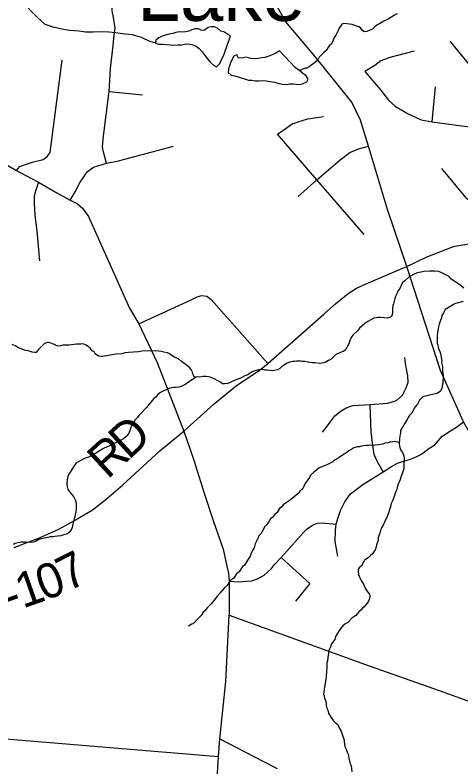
# Model space of a CAD drawing. Extents: x 0 to 34, y 0 to 22.
# Drawn here: x 7.049 to 7.412, y 15.55 to 16.163 of the extents above; entities that cross this region are included whole.
import ezdxf

# ---------------------------------------------------------------- set-up
doc = ezdxf.new("R2010")
doc.units = 0
for name, color, linetype in [('GM_X_County_Road', 7, 'Continuous'), ('GM_X_County_Road_Text', 7, 'Continuous'), ('GM_X_Minor_Lake', 7, 'Continuous'), ('GM_X_Minor_Lake_Text', 7, 'Continuous'), ('GM_X_Minor_River', 7, 'Continuous'), ('GM_X_Township_Road', 7, 'Continuous')]:
    doc.layers.add(name, color=color, linetype=linetype)

msp = doc.modelspace()

# ---------------------------------------------------------------- linework, layer by layer
at = {"layer": 'GM_X_County_Road'}
for points in [[(7.44006, 15.78865), (7.4311, 15.80184), (7.41446, 15.83135), (7.39559, 15.8732), (7.36825, 15.95808), (7.35243, 16.00461), (7.33683, 16.05629), (7.33047, 16.07733), (7.32333, 16.09219), (7.29313, 16.12973), (7.26947, 16.15747), (7.26131, 16.17189), (7.26185, 16.18685)], [(7.01728, 16.05509), (7.05012, 16.03646), (7.05764, 16.03233), (7.06788, 16.02689), (7.0829, 16.0182), (7.09376, 16.01223), (7.0996, 16.00911), (7.10381, 16.00571), (7.10869, 15.99879), (7.1421, 15.92426), (7.14983, 15.91126), (7.16453, 15.87979), (7.18634, 15.824), (7.19437, 15.80097), (7.2029, 15.77335), (7.21042, 15.75102), (7.21834, 15.72766), (7.22118, 15.71487), (7.2228, 15.70817), (7.22341, 15.70147), (7.22321, 15.67387)], [(7.40492, 15.97384), (7.40724, 15.97475), (7.42019, 15.9769)], [(7.18634, 15.824), (7.19987, 15.83614), (7.21119, 15.84603), (7.22926, 15.86109), (7.24776, 15.87325), (7.25496, 15.87899), (7.3004, 15.91936), (7.31008, 15.9277), (7.32023, 15.93624), (7.32706, 15.94033), (7.33684, 15.94493), (7.35086, 15.95083), (7.35971, 15.95471), (7.36825, 15.95808), (7.38396, 15.96564), (7.40492, 15.97384)], [(7.10135, 15.7535), (7.11155, 15.75958), (7.12316, 15.76833), (7.13628, 15.77979), (7.16689, 15.80775), (7.18634, 15.824)], [(7.04823, 15.72911), (7.06006, 15.73353), (7.06747, 15.73623), (7.08438, 15.7441), (7.09965, 15.75249), (7.10135, 15.7535)], [(7.19729, 15.19968), (7.19571, 15.20481), (7.19488, 15.20921), (7.19468, 15.21403), (7.19776, 15.26993), (7.20418, 15.39139), (7.20965, 15.47826), (7.21471, 15.55863), (7.21562, 15.5731), (7.22051, 15.6198), (7.22321, 15.67387)], [(7.22321, 15.67387), (7.33734, 15.63261), (7.39527, 15.61223), (7.52218, 15.56611)]]:
    msp.add_lwpolyline(points, dxfattribs=at)
at = {"layer": 'GM_X_Minor_Lake'}
for points in [[(7.22434, 16.14611), (7.22136, 16.1479), (7.21894, 16.14948), (7.21649, 16.15011), (7.21371, 16.15247), (7.21108, 16.15349), (7.20862, 16.15355), (7.20614, 16.15305), (7.20305, 16.15066), (7.20059, 16.15091), (7.19816, 16.15193), (7.19569, 16.1518), (7.19302, 16.15111), (7.19053, 16.15004), (7.18786, 16.14954), (7.18539, 16.14922), (7.18293, 16.14948), (7.17988, 16.1488), (7.1774, 16.1481), (7.17454, 16.14742), (7.17149, 16.14674), (7.16863, 16.14605), (7.16613, 16.1446), (7.16362, 16.14257), (7.16336, 16.14011), (7.166, 16.13947), (7.16922, 16.13938), (7.17224, 16.13911), (7.17546, 16.13884), (7.17886, 16.13856), (7.1819, 16.13886), (7.18456, 16.13898), (7.18836, 16.13964), (7.1912, 16.13938), (7.19384, 16.13874), (7.19646, 16.13772), (7.19887, 16.13575), (7.20127, 16.13303), (7.20365, 16.12993), (7.20567, 16.1274), (7.20806, 16.12449), (7.21047, 16.12233), (7.21308, 16.12093), (7.21561, 16.12353), (7.21681, 16.12597), (7.21801, 16.12841), (7.21921, 16.13085), (7.21922, 16.13123)], [(7.21922, 16.13123), (7.22434, 16.14611)], [(7.21922, 16.13123), (7.22433, 16.14608)], [(7.26439, 16.13403), (7.2615, 16.13202), (7.25843, 16.13077), (7.25575, 16.12951), (7.2525, 16.12845), (7.24966, 16.12834), (7.24718, 16.12783), (7.24395, 16.12754), (7.24093, 16.12781), (7.23716, 16.12866), (7.23469, 16.12835), (7.23108, 16.12806), (7.22963, 16.13076), (7.22714, 16.12969), (7.22575, 16.12725), (7.22453, 16.12405), (7.22371, 16.12161), (7.2227, 16.11897), (7.22263, 16.11631), (7.22504, 16.11416), (7.22767, 16.11352), (7.23069, 16.11287), (7.23313, 16.11204), (7.23595, 16.11102), (7.23914, 16.10999), (7.24217, 16.10991), (7.24462, 16.10946), (7.24765, 16.10938), (7.25088, 16.10968), (7.25353, 16.10961), (7.25655, 16.10896), (7.26032, 16.10848), (7.26409, 16.10743), (7.26691, 16.10678), (7.26994, 16.10651), (7.27241, 16.10702), (7.27545, 16.10713), (7.2779, 16.10688), (7.28036, 16.10643), (7.28303, 16.10712), (7.28666, 16.10855), (7.28786, 16.11099), (7.28623, 16.11369), (7.28325, 16.11567), (7.28083, 16.11763), (7.27823, 16.1196), (7.2773, 16.1202)], [(7.2773, 16.1202), (7.26439, 16.13403)]]:
    msp.add_lwpolyline(points, dxfattribs=at)
at = {"layer": 'GM_X_Minor_River'}
for points in [[(7.16341, 16.14054), (7.16179, 16.14071), (7.15821, 16.14173), (7.152, 16.1449), (7.14445, 16.14695), (7.13611, 16.14787), (7.131, 16.14855), (7.12513, 16.14924), (7.12019, 16.14952), (7.1124, 16.14911), (7.10632, 16.14904), (7.10121, 16.14991), (7.09325, 16.15064), (7.08682, 16.15172), (7.07982, 16.15319), (7.07341, 16.15541), (7.06706, 16.16105), (7.06129, 16.16686), (7.05702, 16.1717), (7.05257, 16.17711), (7.04795, 16.18329), (7.04484, 16.18905), (7.04117, 16.19558)], [(7.36025, 16.1641), (7.35814, 16.163), (7.35295, 16.15967), (7.34932, 16.15802), (7.34529, 16.15581), (7.34375, 16.15488), (7.34182, 16.1532), (7.34008, 16.15171), (7.3374, 16.15062), (7.33568, 16.1497), (7.33339, 16.14955), (7.33171, 16.15091), (7.33041, 16.15265), (7.3289, 16.15343), (7.32588, 16.15463), (7.32361, 16.15543), (7.32152, 16.15565), (7.31924, 16.15588), (7.31678, 16.15612), (7.31525, 16.15576), (7.31291, 16.15238), (7.31212, 16.15049), (7.31016, 16.14672), (7.30879, 16.14485), (7.30799, 16.14258), (7.30662, 16.13975), (7.30488, 16.13807)], [(7.30488, 16.13807), (7.30253, 16.13412), (7.30022, 16.13225), (7.29829, 16.13039), (7.29674, 16.1287), (7.29576, 16.1272), (7.2944, 16.12551), (7.29286, 16.12421), (7.28862, 16.12086), (7.2867, 16.11994), (7.28518, 16.11978), (7.28365, 16.11923), (7.28173, 16.11832), (7.28002, 16.11816)], [(7.41465, 15.94048), (7.41165, 15.943), (7.40865, 15.94515), (7.40601, 15.94672), (7.40414, 15.94808), (7.40265, 15.95001), (7.40039, 15.95119), (7.39661, 15.95296), (7.39416, 15.95396), (7.39075, 15.9544), (7.38694, 15.95427), (7.38219, 15.95417), (7.37951, 15.95345), (7.37684, 15.95293), (7.37474, 15.95221), (7.36995, 15.94982), (7.36647, 15.94646), (7.36473, 15.94497), (7.36237, 15.94006), (7.36081, 15.938), (7.36041, 15.93649), (7.35903, 15.93366), (7.35824, 15.93215), (7.35722, 15.9278), (7.35682, 15.92628), (7.35658, 15.92381), (7.35637, 15.9223), (7.35634, 15.9204), (7.35612, 15.91888), (7.35553, 15.91737), (7.35399, 15.91645), (7.35208, 15.9161), (7.34981, 15.91633), (7.34677, 15.91657), (7.34486, 15.91641), (7.34315, 15.91625), (7.34124, 15.91591), (7.33894, 15.91462), (7.33626, 15.91333), (7.33395, 15.91166), (7.32951, 15.90775), (7.32796, 15.90568), (7.32429, 15.90233), (7.32312, 15.90082), (7.32194, 15.89837), (7.32093, 15.89516), (7.31976, 15.89309), (7.31838, 15.89045), (7.31664, 15.88877), (7.31473, 15.88823), (7.31014, 15.88603), (7.30782, 15.88398), (7.30627, 15.8823), (7.30436, 15.88138), (7.30148, 15.87972), (7.29919, 15.87919), (7.29728, 15.87903), (7.2933, 15.87948), (7.2914, 15.87971), (7.2878, 15.88015), (7.28495, 15.88058), (7.28305, 15.88061), (7.28154, 15.88083), (7.2783, 15.88089), (7.27678, 15.88072), (7.27488, 15.88057), (7.27278, 15.88003), (7.27067, 15.87931), (7.2676, 15.87746), (7.26606, 15.87635), (7.26432, 15.87467), (7.2626, 15.87375), (7.26012, 15.87322), (7.25859, 15.87306), (7.2567, 15.87328), (7.25442, 15.87351), (7.25271, 15.87373), (7.25082, 15.87415), (7.24911, 15.87417), (7.24739, 15.87401), (7.24434, 15.87312), (7.24166, 15.87202), (7.23858, 15.8698), (7.23609, 15.86889), (7.2336, 15.8676), (7.23207, 15.86687), (7.23054, 15.86633), (7.22824, 15.86541), (7.22518, 15.86414), (7.22364, 15.8634), (7.22192, 15.86286), (7.21963, 15.86233), (7.21793, 15.86255), (7.21567, 15.86411), (7.2136, 15.86529), (7.21153, 15.86628), (7.20964, 15.86707)], [(7.41409, 15.92946), (7.40779, 15.92786), (7.40606, 15.92713), (7.40261, 15.9251), (7.39934, 15.92307), (7.39797, 15.92043), (7.3966, 15.91817), (7.39638, 15.91627), (7.39518, 15.91287), (7.39439, 15.91098), (7.39397, 15.9089), (7.39357, 15.90739), (7.39313, 15.90435), (7.3929, 15.90169), (7.39287, 15.89998), (7.39299, 15.89561), (7.39334, 15.89408), (7.39405, 15.89122), (7.39515, 15.88873), (7.3957, 15.8872), (7.39602, 15.88396), (7.39655, 15.88148), (7.39652, 15.87977), (7.39723, 15.87652), (7.39736, 15.8731), (7.39752, 15.87157), (7.39767, 15.86872), (7.39758, 15.8634), (7.39736, 15.86188), (7.39674, 15.85904), (7.39556, 15.8564), (7.39287, 15.85454), (7.39115, 15.85419), (7.38676, 15.85332), (7.38447, 15.85279), (7.38123, 15.8519), (7.37852, 15.84909), (7.37694, 15.84589), (7.37482, 15.84383), (7.37206, 15.83837), (7.37013, 15.8365), (7.36916, 15.835), (7.36837, 15.83349), (7.36661, 15.83029), (7.36524, 15.82803), (7.36406, 15.82615), (7.36309, 15.82465), (7.36286, 15.82218), (7.36244, 15.8201), (7.36221, 15.81744), (7.36177, 15.81384), (7.36211, 15.81174), (7.36284, 15.80964), (7.36357, 15.80791), (7.36449, 15.80637), (7.36541, 15.80446), (7.36595, 15.80255), (7.36583, 15.79532), (7.36561, 15.79362), (7.36499, 15.79078), (7.36401, 15.7887), (7.3636, 15.78719), (7.3624, 15.7836), (7.36121, 15.78058), (7.36042, 15.77907), (7.36, 15.77642), (7.35921, 15.77472), (7.35781, 15.77056), (7.35662, 15.76754), (7.35543, 15.7649), (7.35482, 15.76225), (7.35382, 15.75923), (7.35341, 15.75771), (7.35242, 15.75507), (7.35182, 15.75356), (7.35065, 15.75168), (7.34986, 15.74979), (7.34886, 15.74734), (7.3475, 15.74508), (7.3467, 15.743), (7.34629, 15.74149), (7.34489, 15.73714), (7.34467, 15.73506), (7.34346, 15.73128), (7.34285, 15.72863), (7.34225, 15.72712), (7.34029, 15.72373), (7.33856, 15.72262), (7.33663, 15.72056), (7.33375, 15.71871), (7.33277, 15.71702), (7.3312, 15.7142), (7.32927, 15.71252)], [(7.20964, 15.86707), (7.20794, 15.86786), (7.20642, 15.86808), (7.20434, 15.86831), (7.20187, 15.86835), (7.19939, 15.86801), (7.19749, 15.86805), (7.19521, 15.8679), (7.1941, 15.86982), (7.19356, 15.87192), (7.19227, 15.87403), (7.19078, 15.87596), (7.18627, 15.87927), (7.1844, 15.88063), (7.18196, 15.88277), (7.17875, 15.88415), (7.17612, 15.88591), (7.17462, 15.88689), (7.17311, 15.88768), (7.17008, 15.8883), (7.16799, 15.88872), (7.16572, 15.88914), (7.1585, 15.88926), (7.15222, 15.88899), (7.14936, 15.88866), (7.14137, 15.88804), (7.1387, 15.88771), (7.13546, 15.88701), (7.13127, 15.8867), (7.12784, 15.886), (7.12632, 15.88584), (7.1246, 15.88549), (7.12041, 15.8848), (7.11869, 15.88464), (7.1168, 15.88505), (7.11417, 15.887), (7.11324, 15.88854), (7.11174, 15.88932), (7.11006, 15.89144), (7.10856, 15.89261), (7.10687, 15.89397), (7.10442, 15.89496), (7.10232, 15.89481), (7.0989, 15.89468), (7.09471, 15.89418), (7.09281, 15.89403), (7.09129, 15.89406), (7.08957, 15.8939), (7.08786, 15.89392), (7.08595, 15.89339), (7.08348, 15.89305), (7.08103, 15.89442), (7.07933, 15.89502), (7.0765, 15.89622), (7.0746, 15.89625), (7.07268, 15.89514), (7.06765, 15.89029), (7.06609, 15.88803), (7.06457, 15.88806), (7.06287, 15.88828), (7.06117, 15.88888), (7.05946, 15.88929), (7.05737, 15.88952), (7.05567, 15.89012), (7.05417, 15.8909), (7.05171, 15.8919), (7.04889, 15.89347), (7.04644, 15.89465)], [(7.19645, 15.86798), (7.18943, 15.86324), (7.18789, 15.86213), (7.18597, 15.86102), (7.18367, 15.86011), (7.18214, 15.85976), (7.17948, 15.85943), (7.17796, 15.85945), (7.17643, 15.8591), (7.17433, 15.85857), (7.17069, 15.85711), (7.16724, 15.85527), (7.16493, 15.85341), (7.16357, 15.85172), (7.16184, 15.85042), (7.15951, 15.84742), (7.15815, 15.84592), (7.15601, 15.8433), (7.15466, 15.8418), (7.15214, 15.83899), (7.14982, 15.83656), (7.14865, 15.83506), (7.14672, 15.83301), (7.14555, 15.83131), (7.14476, 15.82981), (7.14378, 15.82811), (7.14299, 15.82604), (7.14239, 15.82415), (7.1412, 15.8217), (7.13945, 15.81945), (7.13733, 15.81758), (7.12967, 15.81391), (7.12775, 15.81281), (7.12392, 15.81116), (7.12085, 15.8097), (7.11816, 15.80803), (7.11528, 15.80618), (7.11125, 15.80397), (7.10952, 15.80286), (7.10551, 15.8016), (7.10378, 15.80068), (7.10187, 15.79976), (7.0986, 15.79792), (7.09646, 15.79473), (7.09431, 15.79134), (7.09256, 15.78871), (7.09176, 15.78682), (7.09134, 15.78417), (7.09109, 15.78075), (7.09125, 15.77866), (7.09178, 15.77656), (7.09327, 15.77444), (7.09513, 15.77232), (7.09643, 15.77059), (7.09772, 15.7679), (7.09863, 15.76541), (7.09877, 15.76275), (7.09874, 15.76085), (7.09832, 15.75839), (7.09749, 15.75422), (7.09689, 15.75252), (7.09605, 15.74797), (7.09544, 15.74532), (7.09446, 15.74344), (7.09329, 15.74156), (7.09155, 15.74026), (7.08945, 15.73953), (7.08773, 15.73899), (7.0862, 15.73845), (7.08335, 15.73831), (7.08125, 15.73797), (7.07954, 15.73781), (7.07744, 15.73765), (7.07553, 15.73712), (7.07134, 15.73624), (7.06981, 15.73608), (7.06809, 15.73554), (7.06559, 15.73387), (7.06368, 15.73333), (7.06159, 15.73318), (7.05741, 15.73344), (7.05361, 15.73332), (7.04903, 15.73226), (7.04749, 15.73134)], [(7.36188, 15.81475), (7.35818, 15.81542), (7.35666, 15.81507), (7.35456, 15.81491), (7.35284, 15.81437), (7.35036, 15.81404), (7.34845, 15.81331), (7.3454, 15.81279), (7.34235, 15.81247), (7.34064, 15.81231), (7.33874, 15.81234), (7.33703, 15.81218), (7.33513, 15.81221), (7.33322, 15.81186), (7.33113, 15.81171), (7.3296, 15.81117), (7.32807, 15.811), (7.32502, 15.8103), (7.32252, 15.80863), (7.32099, 15.8079), (7.31849, 15.80604), (7.3156, 15.80419), (7.31368, 15.80289), (7.31137, 15.80141), (7.30984, 15.80049), (7.30772, 15.79881), (7.30523, 15.79753), (7.30235, 15.79625), (7.2968, 15.79387), (7.29449, 15.7922), (7.29237, 15.79034), (7.28967, 15.78792), (7.28888, 15.78622), (7.28577, 15.78209), (7.28479, 15.7804), (7.28419, 15.7787), (7.28282, 15.77644), (7.28128, 15.77514), (7.27953, 15.77308), (7.27625, 15.77028), (7.27298, 15.76768), (7.26933, 15.76527), (7.2674, 15.76378), (7.26623, 15.76209), (7.2645, 15.76079), (7.26235, 15.7576), (7.26043, 15.75592), (7.25906, 15.75386), (7.25713, 15.75237), (7.25596, 15.75049), (7.25402, 15.74786), (7.25247, 15.74618), (7.25031, 15.74203), (7.24933, 15.74053), (7.2474, 15.73847), (7.2462, 15.73526), (7.24463, 15.73206), (7.24362, 15.72885), (7.24245, 15.72659), (7.24166, 15.72489), (7.24008, 15.72149), (7.23891, 15.71961), (7.23812, 15.71811), (7.23578, 15.71473), (7.23424, 15.71342), (7.23151, 15.70929), (7.22939, 15.70762), (7.22686, 15.70386), (7.22455, 15.70238), (7.22163, 15.69806), (7.21931, 15.69582), (7.21582, 15.6917), (7.21349, 15.68927), (7.21135, 15.68627), (7.20845, 15.6829), (7.20574, 15.68009), (7.2036, 15.67728), (7.20206, 15.67617), (7.2005, 15.67372), (7.19856, 15.67166), (7.19701, 15.66998), (7.19488, 15.66774), (7.19296, 15.66644), (7.19008, 15.66478)], [(7.32927, 15.71252), (7.32848, 15.71101), (7.32846, 15.70949), (7.3288, 15.70701), (7.32989, 15.70433), (7.33081, 15.70223), (7.33173, 15.70069), (7.33285, 15.69915), (7.33357, 15.69705), (7.33468, 15.69513), (7.33597, 15.69282), (7.33765, 15.69089), (7.338, 15.68899), (7.33739, 15.68653), (7.3366, 15.68483), (7.33349, 15.6807), (7.33195, 15.67959), (7.33059, 15.6779), (7.32905, 15.6766), (7.32653, 15.6736), (7.32326, 15.67138), (7.31997, 15.66783), (7.31766, 15.66654), (7.31593, 15.66524), (7.31438, 15.66336), (7.31262, 15.66073), (7.31008, 15.6566), (7.30947, 15.65414), (7.30675, 15.65038), (7.30634, 15.64868), (7.30496, 15.64585), (7.30455, 15.64415), (7.30412, 15.64112), (7.30371, 15.63922), (7.30347, 15.63657), (7.30306, 15.63486), (7.30301, 15.63144), (7.30275, 15.62765), (7.30231, 15.62404), (7.30208, 15.62139), (7.30103, 15.61551), (7.3008, 15.61343), (7.30038, 15.61096), (7.30036, 15.60944), (7.3009, 15.60772), (7.30106, 15.6062), (7.30179, 15.60429), (7.30232, 15.60181), (7.30248, 15.60028), (7.30302, 15.59799), (7.30375, 15.59627), (7.30428, 15.59398), (7.30613, 15.59072), (7.30836, 15.58783), (7.30986, 15.58647), (7.31192, 15.58473), (7.31338, 15.58147), (7.31468, 15.57936), (7.31539, 15.57649), (7.31667, 15.57305), (7.3177, 15.56676), (7.31881, 15.56465), (7.31952, 15.56217), (7.32045, 15.56063), (7.32097, 15.55739), (7.32203, 15.55262), (7.32276, 15.5509), (7.32344, 15.54614)]]:
    msp.add_lwpolyline(points, dxfattribs=at)
at = {"layer": 'GM_X_Township_Road'}
for p, q in [((7.12553, 16.10076), (7.15282, 16.09804)), ((7.38882, 16.07618), (7.39145, 16.10452)), ((7.02045, 15.57481), (7.21471, 15.55863))]:
    msp.add_line(p, q, dxfattribs=at)
for points in [[(7.12349, 16.04237), (7.12064, 16.05242), (7.12008, 16.05606), (7.12091, 16.06451), (7.12553, 16.10076), (7.12675, 16.11949), (7.12879, 16.13837), (7.1296, 16.14692), (7.13042, 16.15236), (7.12919, 16.16118), (7.12811, 16.16661), (7.12784, 16.17177), (7.12797, 16.17897), (7.12838, 16.18453), (7.13001, 16.1958)], [(7.47851, 16.01123), (7.47385, 16.01625), (7.46656, 16.02435), (7.45831, 16.02899), (7.45277, 16.03354), (7.44687, 16.03768), (7.44325, 16.04047), (7.44102, 16.04293), (7.4387, 16.04917), (7.43787, 16.05642), (7.43971, 16.06976), (7.44166, 16.07982), (7.44227, 16.0865), (7.44105, 16.09237), (7.43842, 16.09885), (7.43437, 16.10472), (7.42708, 16.11302), (7.4034, 16.14177)], [(7.37424, 16.13367), (7.35441, 16.12861), (7.34692, 16.12577), (7.34206, 16.12213), (7.33396, 16.11707), (7.34671, 16.10209), (7.35319, 16.09379), (7.35866, 16.08873), (7.36858, 16.08286), (7.37971, 16.07779), (7.38882, 16.07618), (7.41271, 16.07294), (7.43971, 16.06976), (7.46637, 16.06784)], [(7.05012, 16.03646), (7.05285, 16.03975), (7.06286, 16.04312), (7.07177, 16.04541), (7.075, 16.04774), (7.0775, 16.05102), (7.08718, 16.12636)], [(7.33348, 15.9843), (7.29493, 16.02885), (7.26284, 16.06602), (7.26792, 16.06948), (7.27461, 16.07433), (7.27946, 16.07618), (7.28754, 16.07849), (7.30024, 16.08033)], [(7.09376, 16.01223), (7.09769, 16.01902), (7.10177, 16.02689), (7.10774, 16.03545), (7.11277, 16.03898), (7.12349, 16.04237), (7.13313, 16.04414), (7.14549, 16.04753), (7.17794, 16.05622)], [(7.27946, 16.01523), (7.29493, 16.02885), (7.31386, 16.04501), (7.3217, 16.05102), (7.32886, 16.05402), (7.33683, 16.05629)], [(7.39651, 16.03812), (7.41623, 16.01408), (7.421, 16.01118), (7.42607, 16.00983), (7.43031, 16.00973), (7.43507, 16.01015), (7.43932, 16.01211), (7.44763, 16.01598), (7.45092, 16.01891), (7.45289, 16.02202), (7.45831, 16.02899)], [(7.06788, 16.02689), (7.06553, 16.01965), (7.06439, 16.01535), (7.06446, 16.00975), (7.06503, 15.99958), (7.06668, 15.9871), (7.06872, 15.96278)], [(7.14983, 15.91126), (7.1889, 15.92933), (7.19291, 15.93126), (7.19736, 15.93348), (7.20101, 15.93456), (7.20517, 15.93406), (7.20875, 15.93133), (7.25496, 15.87899)], [(7.2995, 15.82305), (7.30434, 15.82923), (7.30952, 15.83641), (7.31453, 15.84042), (7.3187, 15.84276), (7.32405, 15.84476), (7.33819, 15.84548), (7.35277, 15.8466), (7.35962, 15.84894), (7.36463, 15.85328), (7.36764, 15.85912), (7.36914, 15.8638), (7.36897, 15.86898), (7.36797, 15.87449), (7.36714, 15.87933), (7.36663, 15.88384)], [(7.34882, 15.79083), (7.34436, 15.79899), (7.34158, 15.80485), (7.34035, 15.81255), (7.33912, 15.82303), (7.33819, 15.84548)], [(7.31202, 15.72209), (7.31129, 15.72502), (7.3097, 15.7338), (7.30989, 15.74326), (7.31062, 15.74796), (7.31186, 15.75269), (7.31406, 15.75929), (7.31768, 15.7663), (7.32222, 15.77276), (7.33218, 15.78051), (7.34882, 15.79083), (7.35576, 15.79499), (7.36053, 15.79776), (7.36546, 15.79946), (7.37114, 15.80117), (7.37532, 15.80268), (7.38016, 15.80518), (7.38617, 15.80969), (7.39104, 15.81286), (7.39686, 15.81971), (7.40367, 15.82411), (7.40876, 15.82719), (7.41446, 15.83135)], [(7.22341, 15.70147), (7.23103, 15.70106), (7.23742, 15.70167), (7.24169, 15.70198), (7.24656, 15.7035), (7.25194, 15.70654), (7.25794, 15.71203), (7.26027, 15.71517), (7.26586, 15.72096), (7.2862, 15.74381), (7.29115, 15.74727), (7.29542, 15.74882), (7.29872, 15.74918), (7.31062, 15.74796)], [(7.26586, 15.72096), (7.27235, 15.71477), (7.28911, 15.69954), (7.27743, 15.68522)], [(7.21562, 15.5731), (7.2514, 15.55453), (7.26255, 15.54874)]]:
    msp.add_lwpolyline(points, dxfattribs=at)

# ---------------------------------------------------------------- texts
at = {"layer": 'GM_X_County_Road_Text'}
for s, rotation, p in [('D', 42.67649, (7.14142, 15.7999)), ('R', 42.50709, (7.12415, 15.78407)), ('7', 26.84943, (7.09174, 15.69273)), ('0', 20.63677, (7.07228, 15.68521)), ('1', 19.43224, (7.05516, 15.67916)), ('-', 19.89641, (7.04425, 15.67521))]:
    msp.add_text(s, height=0.02841, rotation=rotation, dxfattribs=at).set_placement(p)
at = {"layer": 'GM_X_Minor_Lake_Text'}
msp.add_text('Lake', height=0.047348, rotation=359.99952, dxfattribs=at).set_placement((7.14812, 16.15839))

doc.saveas('drawing.dxf')
